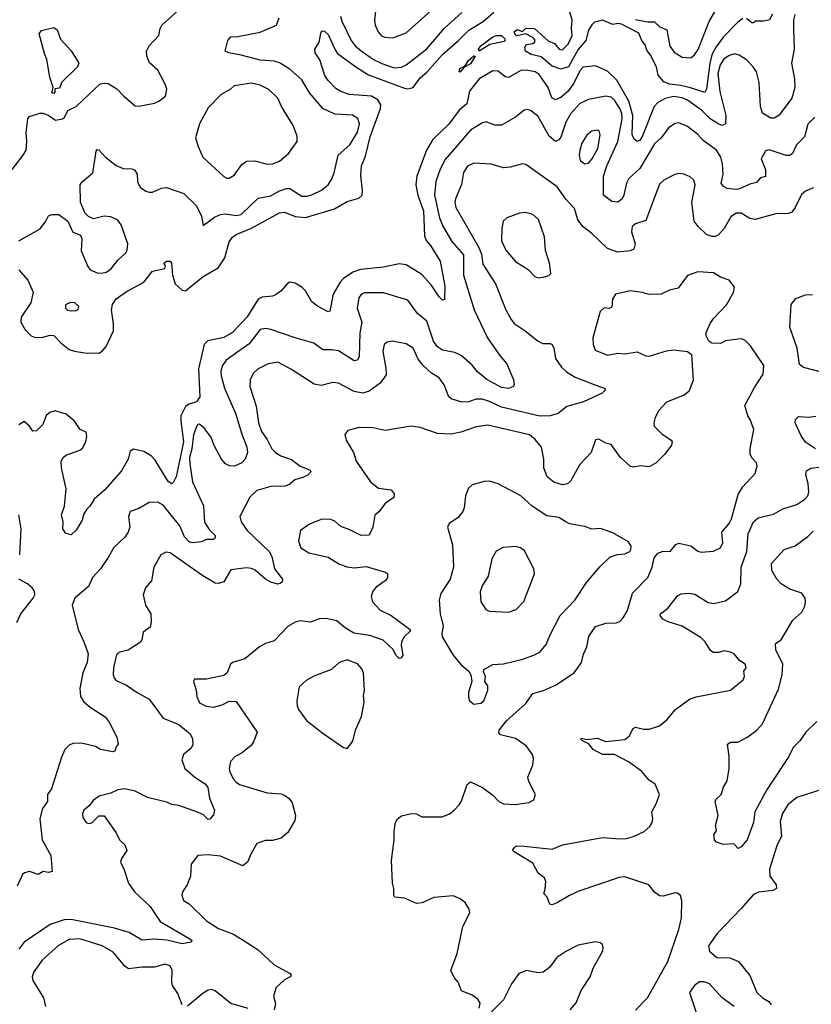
# Model space of a CAD drawing. Extents: x 2133489 to 2292442, y 756223 to 916462.
# Tile 426 of 463: x 2260829 to 2265389, y 857868 to 863536. Entities that reach past the tile are written whole.
import ezdxf

# ---------------------------------------------------------------- set-up
doc = ezdxf.new("R2010")
doc.units = 0

msp = doc.modelspace()

# ---------------------------------------------------------------- linework, layer by layer
at = {"layer": '0CON20XD'}
for points in [[(2260785, 862674), (2260850, 862755), (2260866.7, 862785), (2260871.2, 862835), (2260865.7, 862885), (2260876.7, 862965), (2260885, 862977.5), (2260945, 862996.7), (2260965, 862996.7), (2260997.5, 862985), (2261035, 862956.7), (2261075.7, 862964.3), (2261087.6, 862972.4), (2261107.1, 863012.9), (2261155, 863035.7), (2261195.3, 863074.7), (2261293, 863167), (2261315, 863170.8), (2261337.9, 863167.9), (2261388, 863138), (2261428.8, 863095), (2261495, 863040), (2261515, 863038), (2261605, 863056), (2261635, 863068.8), (2261668, 863095), (2261675.8, 863135), (2261667.5, 863165), (2261625.6, 863245.6), (2261577.3, 863287.3), (2261562, 863325), (2261560, 863355), (2261575.7, 863384.3), (2261630, 863445), (2261637.5, 863485), (2261647.5, 863505), (2261814.2, 863655)], [(2261385, 861928.2), (2261441.8, 861968.2), (2261544.7, 862025.3), (2261595, 862087.1), (2261665, 862103.8), (2261668, 862118), (2261660, 862135), (2261674.1, 862145.9), (2261695, 862145.8), (2261704.3, 862134.3), (2261708.4, 862065), (2261724.6, 862015), (2261765, 861977.8), (2261785, 861974.4), (2261885, 862056.4), (2261972.7, 862107.3), (2262010.4, 862165), (2262035, 862257.5), (2262055, 862284.4), (2262075, 862299.6), (2262164.8, 862335.2), (2262325, 862424.7), (2262355, 862426.9), (2262415, 862402.3), (2262475, 862396.2), (2262642.9, 862447.1), (2262715, 862488.7), (2262782, 862508), (2262801.9, 862525), (2262803.8, 862555), (2262793.7, 862636.3), (2262798, 862695), (2262819.9, 862750.1), (2262847.9, 862862.1), (2262906.5, 863025), (2262908.8, 863045), (2262891.5, 863075), (2262855, 863095.3), (2262726.2, 863105), (2262675, 863123.8), (2262650, 863140), (2262605, 863185.4), (2262585.8, 863215), (2262557.9, 863305), (2262531.5, 863345), (2262528.7, 863365), (2262554.1, 863405.9), (2262566.2, 863465), (2262575, 863472), (2262585, 863469.2), (2262605, 863450.8), (2262647.4, 863357.4), (2262660.4, 863340.4), (2262770.3, 863260.3), (2262837.3, 863217.3), (2263045, 863142), (2263065, 863138), (2263095.7, 863145), (2263135, 863201.8), (2263175, 863234.4), (2263264.9, 863335.1), (2263357.3, 863415), (2263415.2, 863474.8), (2263499.1, 863525), (2263560.1, 863579.9)], [(2262877.7, 863585), (2262872.8, 863532.8), (2262875.9, 863504.1), (2262894.3, 863465), (2262913.6, 863443.6), (2262930, 863435), (2262978.7, 863431.3), (2263055, 863460), (2263215, 863601.5)], [(2264995, 863542.5), (2264965, 863521.2), (2264882.4, 863437.6), (2264840.5, 863379.5), (2264816.4, 863333.6), (2264804.5, 863285.5), (2264785.7, 863135), (2264775, 863115.6), (2264692.6, 863142.6), (2264635, 863157.4), (2264574.2, 863164.2), (2264538.2, 863178.2), (2264507.1, 863217.1), (2264496.7, 863265), (2264461.7, 863331.7), (2264440.3, 863360.3), (2264431.7, 863391.7), (2264409.7, 863419.7), (2264395, 863458), (2264295, 863510.8), (2264275.9, 863514.1), (2264245, 863508), (2264185, 863533.8), (2264138.8, 863521.2), (2264125, 863506.7), (2264104.4, 863475.6), (2264089.4, 863415), (2264045, 863364.2), (2263989.4, 863265), (2263945, 863251.2), (2263895, 863268.2), (2263832.5, 863322.5), (2263775, 863334.7), (2263742.9, 863355), (2263738.6, 863375), (2263746.9, 863393.1), (2263785, 863398), (2263793.8, 863405), (2263797.3, 863417.3), (2263785, 863433.8), (2263745, 863453.3), (2263695, 863442), (2263685, 863446.7), (2263676.2, 863465), (2263695, 863480), (2263725, 863467.5), (2263745, 863486.2), (2263795, 863485.8), (2263873, 863413), (2263908.6, 863398.6), (2263936, 863366), (2263955, 863361.2), (2263987.8, 863395), (2264011.9, 863445), (2264007.1, 863485), (2264010.8, 863535), (2263996.7, 863585)], [(2264376.2, 863536.2), (2264445, 863523.5), (2264485, 863524.2), (2264516.2, 863495), (2264556.3, 863476.3), (2264573, 863383), (2264597.9, 863347.9), (2264645, 863320), (2264695, 863316), (2264715, 863332.5), (2264736.5, 863363.5), (2264800, 863525), (2264840.6, 863595)], [(2265292.9, 863565), (2265286.2, 863535), (2265286.7, 863483.3), (2265290, 863365), (2265273.8, 863286.2), (2265291.8, 863195), (2265294.5, 863145), (2265276.9, 863083.1), (2265203.4, 862986.6), (2265175, 862969.2), (2265155, 862968.6), (2265108.1, 862998.1), (2265095.3, 863035.3), (2265088.3, 863175), (2265072.3, 863235), (2265052.7, 863265), (2265015, 863304.4), (2264972.2, 863332.2), (2264948.9, 863338.9), (2264915, 863330), (2264885, 863308.8), (2264864.2, 863275.8), (2264850.6, 863225), (2264861.7, 863121.7), (2264896.8, 862985), (2264893.5, 862936.5), (2264875, 862925.6), (2264855, 862933.3), (2264805.5, 862965), (2264755.1, 863015.1), (2264675, 863073.3), (2264645, 863086.5), (2264595, 863093.7), (2264547.7, 863082.3), (2264505, 863058.1), (2264483.6, 863035), (2264412, 862858), (2264399.5, 862840.5), (2264385, 862834.5), (2264368.2, 862848.2), (2264357.5, 862875), (2264359.7, 862985), (2264336.9, 863066.9), (2264268, 863188), (2264215, 863239.4), (2264145, 863270), (2264075, 863261.5), (2264055, 863241.4), (2264020.4, 863169.6), (2263988.5, 863125), (2263945, 863087.5), (2263915, 863074.4), (2263893.5, 863085), (2263872.4, 863145), (2263820.6, 863220.6), (2263797.5, 863235), (2263745.7, 863245.7), (2263715, 863243.1), (2263645, 863202.2), (2263625, 863206.9), (2263585, 863238.5), (2263555, 863241.5), (2263474.7, 863195), (2263419.1, 863125), (2263405, 863051.5), (2263359.6, 863015), (2263301.1, 862935), (2263207.7, 862845), (2263171.8, 862785), (2263117.1, 862635), (2263111.6, 862585), (2263122.9, 862525), (2263154.8, 862435), (2263160.5, 862290.5), (2263170.5, 862265), (2263195.9, 862235.9), (2263250, 862145), (2263278, 862002), (2263275.8, 861925), (2263265, 861922), (2263245, 861940.8), (2263199.3, 862009.3), (2263145, 862068.8), (2263055, 862124.5), (2263015, 862130.5), (2262925, 862111.5), (2262792.9, 862097.1), (2262748.3, 862081.7), (2262695, 862045.4), (2262675.7, 862024.3), (2262634.7, 861955.3), (2262615, 861857.5), (2262605, 861853.8), (2262545, 861886.7), (2262512.1, 861912.1), (2262475, 861974.3), (2262454.4, 861995), (2262415, 862018.8), (2262385, 862023.8), (2262370, 862015), (2262336, 861974), (2262306.9, 861953.1), (2262285, 861944.4), (2262225, 861939.1), (2262202.6, 861927.4), (2262138.9, 861825), (2262055, 861735.3), (2262005, 861706.4), (2261913.5, 861686.5), (2261891.3, 861665), (2261859.8, 861525), (2261866.2, 861365), (2261846.9, 861335), (2261805, 861322.2), (2261785, 861308.5), (2261757.8, 861255), (2261756.6, 861225), (2261772.4, 861105), (2261729.5, 860905), (2261715, 860872.5), (2261705, 860864.2), (2261685, 860876.9), (2261610.3, 861000.3), (2261585.8, 861025.8), (2261545, 861050.2), (2261485, 861062.5), (2261465, 861051.9), (2261454.8, 861005), (2261415, 860937.7), (2261319.9, 860830.1), (2261258, 860775), (2261233.3, 860735), (2261215, 860717.5), (2261198.3, 860691.7), (2261188.8, 860655), (2261155, 860596.7), (2261125, 860570), (2261095, 860578), (2261077.5, 860605), (2261080, 860645), (2261070.8, 860685), (2261087.1, 860735), (2261097.5, 860835), (2261070, 860955), (2261067.8, 860995), (2261078.6, 861015), (2261095, 861028.6), (2261175, 861056.7), (2261191.7, 861068.3), (2261210, 861105), (2261215.9, 861135.9), (2261211.2, 861161.2), (2261177.5, 861177.5), (2261145, 861223.8), (2261096.7, 861265), (2261033.6, 861283.6), (2261002.5, 861275), (2260982.3, 861257.7), (2260962.5, 861205), (2260925, 861168.8), (2260905, 861167.5), (2260885.9, 861195.9), (2260855, 861222.5), (2260825, 861203.3)], [(2260825, 862263.5), (2260947.7, 862332.3), (2260980, 862375), (2260995, 862406.2), (2261015, 862413.8), (2261055, 862413.8), (2261105.8, 862375.8), (2261135, 862312.5), (2261180, 862295), (2261187.5, 862275), (2261184, 862205), (2261221.1, 862115), (2261235, 862095.7), (2261275, 862079.1), (2261302.6, 862077.4), (2261327, 862083), (2261355, 862100), (2261395, 862151.4), (2261442, 862195), (2261449.1, 862210.9), (2261451.2, 862245), (2261412.9, 862355), (2261395, 862381.5), (2261355, 862401.2), (2261316.3, 862403.7), (2261255, 862390), (2261225, 862403.3), (2261204.3, 862424.3), (2261178.6, 862485), (2261178.1, 862585), (2261188.3, 862601.7), (2261250.6, 862655), (2261262.6, 862727.4), (2261270.5, 862779.5), (2261275, 862787.5), (2261285, 862786.7), (2261323.8, 862745), (2261385, 862695.7), (2261425, 862678.8), (2261475, 862678), (2261490.5, 862670.5), (2261505.6, 862645.6), (2261507.5, 862605), (2261514.6, 862584.6), (2261525, 862570), (2261555, 862549.4), (2261575, 862541.9), (2261595, 862543.1), (2261645, 862565.6), (2261675, 862569.2), (2261775, 862534.3), (2261847.1, 862465), (2261876.2, 862405), (2261885, 862350), (2261951.9, 862398.1), (2261985, 862414.5), (2262015, 862417.7), (2262075, 862407.5), (2262104.2, 862415), (2262202.2, 862507.8), (2262275, 862521.5), (2262325, 862550.4), (2262365, 862564.6), (2262385, 862563.6), (2262455, 862520.4), (2262485, 862519.6), (2262515, 862529.2), (2262568.1, 862555), (2262605, 862584.5), (2262625.4, 862615), (2262640.4, 862655), (2262664.1, 862755.9), (2262731.1, 862815), (2262775, 862887.5), (2262785.4, 862935.4), (2262777.4, 862967.4), (2262745, 862985.4), (2262645, 862992.5), (2262575, 863024.4), (2262497.8, 863115), (2262455, 863190), (2262385, 863250.8), (2262325, 863286.7), (2262295, 863296.7), (2262215, 863301.8), (2262105, 863331.5), (2262033.9, 863343.9), (2262012.5, 863355), (2262028.8, 863415), (2262045, 863436.7), (2262085, 863438), (2262215, 863463.5), (2262307.5, 863505), (2262324.5, 863545.5)], [(2262677.1, 863555), (2262685, 863527.5), (2262738.7, 863415), (2262761.1, 863385), (2262795, 863356.7), (2262866.9, 863306.9), (2262915, 863283.4), (2262985, 863258.7), (2263027.4, 863262.6), (2263054.3, 863275), (2263175, 863368.2), (2263275, 863486.2), (2263375, 863576.4)], [(2265165, 863567.5), (2265147.5, 863535), (2265115, 863527.5), (2265065, 863527.5), (2265055, 863517.5), (2265045, 863517.5), (2265015, 863542.5)], [(2261025, 863110), (2261014.2, 863115), (2261022.5, 863145), (2261002.7, 863205), (2260986.4, 863306.4), (2260971.2, 863341.2), (2260941.4, 863455), (2260955, 863474.2), (2261025, 863491.2), (2261045, 863476.7), (2261063.9, 863423.9), (2261125, 863356.2), (2261170, 863285), (2261162.5, 863265), (2261070, 863175), (2261058.3, 863141.7), (2261031.7, 863138.3), (2261031.7, 863118.3), (2261025, 863110)], [(2263475, 863354), (2263472, 863365), (2263484.2, 863385), (2263555, 863437.5), (2263575, 863444.4), (2263604.4, 863444.4), (2263624.2, 863425), (2263626, 863415), (2263619.1, 863410.9), (2263537.1, 863392.9), (2263475, 863354)], [(2263365, 863233.8), (2263360, 863235), (2263364, 863255), (2263392.5, 863267.5), (2263415, 863300), (2263445, 863328), (2263452.5, 863325), (2263425, 863281.2), (2263388.3, 863261.7), (2263365, 863233.8)], [(2262023, 862623), (2262035, 862624), (2262065, 862640.8), (2262108.2, 862701.8), (2262135, 862720.5), (2262183.6, 862723.6), (2262255, 862704.5), (2262285, 862706.5), (2262325, 862720.5), (2262376.9, 862765), (2262428, 862835), (2262427.5, 862865), (2262405, 862926.2), (2262337.5, 863035), (2262315, 863084.2), (2262264.6, 863134.6), (2262215, 863158.1), (2262165, 863170), (2262065, 863154.2), (2262043.8, 863135), (2261989.2, 863105), (2261915, 863028), (2261864.3, 862935.7), (2261842.5, 862855), (2261857.1, 862805), (2261884.2, 862745), (2262005, 862632), (2262023, 862623)], [(2265243.7, 862753.7), (2265145, 862785.8), (2265125, 862781.2), (2265098.8, 862735), (2265125, 862672.5), (2265125, 862633.3), (2265096.7, 862625), (2265072.4, 862597.6), (2265035, 862588.4), (2264975, 862562.1), (2264955, 862558.4), (2264904.3, 862564.3), (2264882.5, 862575), (2264869.6, 862595), (2264880.3, 862645), (2264877.8, 862705), (2264866.8, 862745), (2264841.8, 862785), (2264765, 862840.9), (2264734.4, 862875), (2264675, 862920.8), (2264625, 862942), (2264605, 862938.6), (2264567.5, 862915), (2264524.2, 862855.8), (2264485, 862821.5), (2264401.7, 862678.3), (2264338.1, 862621.9), (2264323.8, 862595), (2264309.2, 862525), (2264298.8, 862505), (2264274.1, 862485.9), (2264239.4, 862489.4), (2264192, 862525), (2264191.4, 862635), (2264211, 862695), (2264274.3, 862835), (2264299.8, 862965), (2264296.6, 862995), (2264284.9, 863024.9), (2264255, 863071.5), (2264235, 863089.3), (2264205, 863094.6), (2264105, 863076.4), (2264055, 863052.9), (2264004, 862995), (2263975.2, 862944.8), (2263945, 862860), (2263935, 862844), (2263915, 862834), (2263878.6, 862865), (2263815, 862978.6), (2263775, 863011.4), (2263755, 863018.6), (2263734.5, 863015.5), (2263685, 862974.4), (2263605, 862928.9), (2263565, 862928.5), (2263515, 862947.1), (2263495, 862941.4), (2263425, 862899.4), (2263279.2, 862730.9), (2263250.8, 862675), (2263226.3, 862603.6), (2263218.4, 862525), (2263247.4, 862395), (2263266.4, 862346.4), (2263317.9, 862257.9), (2263385, 862182.5), (2263385.7, 862065.7), (2263447.1, 861865), (2263523.9, 861705), (2263592.2, 861605), (2263634.3, 861555), (2263664.2, 861485), (2263674, 861465), (2263676.7, 861435), (2263672.5, 861425), (2263645, 861412.9), (2263605, 861418.5), (2263520.6, 861465), (2263465, 861508.5), (2263435, 861546.9), (2263371.8, 861601.8), (2263335, 861620.4), (2263265, 861633.5), (2263235, 861653.1), (2263212.1, 861685), (2263175, 861800), (2263121.1, 861845), (2263065, 861921.4), (2262925, 861962.5), (2262815, 861963.1), (2262795, 861954.2), (2262781.9, 861935), (2262773.5, 861875), (2262799.1, 861795), (2262789.1, 861730.9), (2262783.5, 861596.5), (2262775, 861576), (2262755, 861571.5), (2262665, 861629.6), (2262625, 861635.5), (2262575.6, 861635.6), (2262523.2, 861673.2), (2262415, 861703.5), (2262275, 861752.5), (2262245, 861758.9), (2262215, 861751.4), (2262151, 861669), (2262018.2, 861575), (2261997.3, 861545), (2261988.3, 861511.7), (2261988.8, 861485), (2262008.2, 861415), (2262074.7, 861265), (2262105.9, 861155), (2262136.9, 861075), (2262140.6, 861045), (2262127.5, 861005), (2262108.8, 860985), (2262065.4, 860964.6), (2262037.2, 860967.2), (2262015, 860978.6), (2261992.2, 861005), (2261950.6, 861080.6), (2261929.3, 861135), (2261893, 861183), (2261865, 861206.4), (2261855, 861204.4), (2261845, 861188.6), (2261830.8, 861145), (2261820.8, 861065), (2261807.9, 861015), (2261808.3, 860978.3), (2261824.2, 860875), (2261887, 860737), (2261893.6, 860643.6), (2261920.9, 860600.9), (2261955, 860566.2), (2261955, 860552.5), (2261945, 860544.2), (2261905, 860544.2), (2261875, 860530), (2261825, 860524.4), (2261805, 860529.5), (2261778.1, 860558.1), (2261751.1, 860621.1), (2261655, 860741.8), (2261625, 860757.8), (2261575, 860756.5), (2261515, 860721.8), (2261465, 860704.4), (2261456.4, 860675), (2261464.4, 860615), (2261453.6, 860585), (2261434, 860556), (2261372.1, 860497.9), (2261339.4, 860440.6), (2261295.3, 860374.7), (2261249.4, 860325), (2261225, 860272.5), (2261146.2, 860205), (2261130.9, 860165), (2261165.4, 860025), (2261200.9, 859950.9), (2261222.7, 859885), (2261218.2, 859835), (2261193.5, 859775), (2261174.6, 859685), (2261178.9, 859638.9), (2261199.3, 859609.3), (2261235, 859578.1), (2261322.4, 859522.4), (2261345, 859491.2), (2261389.2, 859405), (2261396.7, 859365), (2261385, 859350), (2261377.5, 859325), (2261365, 859321.2), (2261294.4, 859334.4), (2261265, 859352.5), (2261185, 859371.1), (2261135, 859368.6), (2261115, 859359.2), (2261088.6, 859335), (2261069.2, 859290.8), (2261012.7, 859107.3), (2260990, 859075), (2260988.6, 859035), (2260960, 858995), (2260945.7, 858935), (2260958.5, 858815), (2261008.6, 858725), (2261017, 858633), (2260995, 858626.7), (2260965, 858632.5), (2260935, 858614), (2260885, 858631.2), (2260856, 858624), (2260845.8, 858614.2), (2260815, 858547.5)], [(2265408.1, 862975), (2265368.1, 862935), (2265348.3, 862861.7), (2265303.9, 862816.1), (2265280, 862765), (2265265, 862753.1), (2265243.7, 862753.7)], [(2264085, 862706.7), (2264105, 862710.5), (2264125, 862732.9), (2264158.7, 862795), (2264173, 862873), (2264166.2, 862895), (2264155, 862900), (2264125, 862894.3), (2264095, 862870.6), (2264067.7, 862825), (2264054.6, 862785), (2264050.9, 862755), (2264058.1, 862725), (2264085, 862706.7)], [(2265402, 862568), (2265355, 862547.8), (2265331.2, 862528.8), (2265295.3, 862454.7), (2265273.9, 862426.1), (2265255, 862420), (2265185, 862417.3), (2265064.4, 862385.6), (2265035, 862391.1), (2264985, 862422.5), (2264955, 862422.2), (2264925, 862400.6), (2264886.3, 862333.7), (2264853, 862297), (2264835, 862287.1), (2264815, 862287.1), (2264785, 862299.5), (2264736.2, 862345), (2264714.5, 862375), (2264701.2, 862485), (2264719.5, 862585), (2264712.1, 862612.1), (2264690.9, 862630.9), (2264655, 862645.8), (2264625, 862650), (2264603.3, 862645), (2264538.6, 862611.4), (2264515, 862588.8), (2264435, 862380), (2264375, 862361.4), (2264355.8, 862345), (2264353.1, 862315), (2264374.3, 862245), (2264366, 862215), (2264345, 862204.3), (2264275, 862196.5), (2264215, 862218.5), (2264124.3, 862305), (2264074, 862344), (2264043.6, 862383.6), (2264025, 862448.8), (2263975, 862502.5), (2263924.1, 862574.1), (2263745, 862702), (2263725, 862705.8), (2263655, 862686.5), (2263615, 862683.5), (2263545, 862704.3), (2263445, 862710), (2263408.5, 862691.5), (2263385, 862656.2), (2263374, 862586), (2263339.6, 862505), (2263336.2, 862485), (2263342, 862455), (2263474.1, 862225), (2263488.2, 862185), (2263497.4, 862127.4), (2263568.8, 862015), (2263630, 861865), (2263659.1, 861809.1), (2263676.9, 861786.9), (2263741.2, 861745), (2263815, 861684.2), (2263842.4, 861672.4), (2263885, 861671.4), (2263895, 861666), (2263906.4, 861645), (2263914.8, 861584.8), (2263950.4, 861535), (2263979.4, 861509.4), (2264027.8, 861477.8), (2264163.6, 861426.4), (2264196.7, 861415), (2264203.8, 861405), (2264183.8, 861385), (2264076, 861335), (2263981, 861309), (2263930.9, 861269.1), (2263884.1, 861255.9), (2263825, 861253), (2263605, 861304.2), (2263535, 861338), (2263495, 861350.4), (2263458, 861352), (2263415, 861336.5), (2263375, 861334.5), (2263315, 861352.5), (2263301.4, 861365), (2263273.4, 861433.4), (2263245, 861473.8), (2263200.9, 861500.9), (2263153.1, 861545), (2263125, 861580.8), (2263095, 861644.3), (2263055, 861670), (2262975, 861685.6), (2262945, 861679.2), (2262929.2, 861665), (2262920.6, 861625), (2262938.8, 861528.8), (2262939.1, 861490.9), (2262905, 861444.2), (2262842.6, 861397.4), (2262805, 861386.1), (2262755, 861395.4), (2262665, 861442.5), (2262632.7, 861447.3), (2262565, 861430), (2262525, 861436.7), (2262395, 861522.7), (2262315, 861563.6), (2262261.2, 861555), (2262202.5, 861525), (2262175, 861501.4), (2262157.1, 861465), (2262154, 861424), (2262191.1, 861311.1), (2262204.6, 861215), (2262220.9, 861165), (2262255, 861119.2), (2262281.9, 861065), (2262305, 861042.9), (2262333.8, 861025), (2262393.8, 861003.8), (2262445, 860965.7), (2262497.5, 860945), (2262507.5, 860935), (2262490, 860915), (2262459.7, 860900.3), (2262413.2, 860886.8), (2262385, 860862.5), (2262358.8, 860851.2), (2262275, 860848.8), (2262195.4, 860824.6), (2262153.8, 860786.2), (2262097.1, 860675), (2262105.5, 860645), (2262139.6, 860595), (2262266.5, 860475), (2262281.5, 860445), (2262297.5, 860375), (2262342, 860315), (2262341.2, 860298.8), (2262330, 860290), (2262313.9, 860286.1), (2262275, 860297.1), (2262245, 860314.4), (2262186.1, 860366.1), (2262165, 860376.2), (2262135, 860380.4), (2262045, 860368.1), (2262005, 860298.8), (2261975, 860289.2), (2261955, 860291.4), (2261884, 860334), (2261695, 860466.5), (2261670.3, 860469.7), (2261642, 860455), (2261600.8, 860385), (2261587.5, 860305), (2261553.8, 860265), (2261540, 860225), (2261554.2, 860165), (2261584, 860115), (2261587.3, 860067.3), (2261580.9, 860039.1), (2261541, 860009), (2261533.3, 859965), (2261525, 859953.1), (2261453.6, 859906.4), (2261405, 859895.5), (2261393.2, 859886.8), (2261385.5, 859874.5), (2261370, 859805), (2261368.1, 859765), (2261372.9, 859745), (2261385, 859731.9), (2261444.7, 859704.7), (2261505, 859662.5), (2261574.6, 859624.6), (2261655.8, 859515), (2261745, 859477.8), (2261810.8, 859425), (2261824.4, 859395), (2261827.2, 859362.8), (2261817.1, 859342.9), (2261772.9, 859305), (2261762.9, 859275), (2261781.1, 859225), (2261838.5, 859175), (2261897.2, 859137.2), (2261912.2, 859115), (2261922.2, 859055), (2261951.2, 858985), (2261945, 858958), (2261925, 858934.3), (2261915, 858931.9), (2261887.4, 858957.4), (2261853.7, 858973.7), (2261745, 859011.6), (2261705, 859017.5), (2261675, 859031.8), (2261565, 859058.2), (2261495, 859094.4), (2261435, 859107.1), (2261395, 859102), (2261355, 859084), (2261287.5, 859065), (2261255, 859043.3), (2261229.5, 859010.5), (2261198, 858985), (2261191.4, 858965), (2261193.3, 858943.3), (2261211.2, 858915), (2261225, 858908), (2261245, 858912), (2261285, 858953.3), (2261315, 858953.3), (2261385.3, 858855.3), (2261404, 858815), (2261434, 858785), (2261446.2, 858753.8), (2261415, 858707.5), (2261410, 858685), (2261431.7, 858641.7), (2261455.6, 858565), (2261490, 858515), (2261581.5, 858431.5), (2261638.9, 858345), (2261808.8, 858245), (2261820, 858235), (2261817.5, 858225), (2261765, 858215.8), (2261676.2, 858236.2), (2261605, 858243.2), (2261535, 858237.1), (2261460.1, 858280.1), (2261375.6, 858305.6), (2261125, 858356.2), (2261085, 858354.7), (2261005, 858326.8), (2260855.6, 858225), (2260824.6, 858185)], [(2263815, 862050), (2263845, 862053.3), (2263877, 862063), (2263887.5, 862075), (2263880, 862135), (2263857, 862207), (2263851.4, 862285), (2263816.9, 862385), (2263784.2, 862415), (2263745, 862426.2), (2263707.6, 862422.4), (2263635, 862394.4), (2263614.4, 862375), (2263606.4, 862335), (2263605, 862262.5), (2263628.5, 862208.5), (2263685, 862144.2), (2263757.3, 862097.3), (2263797, 862057), (2263815, 862050)], [(2260825, 862096), (2260877, 862037), (2260906.3, 861966.3), (2260893.1, 861905), (2260836.7, 861823.3), (2260835.7, 861795), (2260860.3, 861750.3), (2260895, 861716), (2260915, 861708.9), (2260955, 861706.2), (2261005, 861719.6), (2261025, 861718.2), (2261065.9, 861675), (2261115, 861637.7), (2261145, 861627), (2261205, 861618.8), (2261285, 861616.7), (2261305, 861628.1), (2261326.7, 861655), (2261368.8, 861745), (2261369.2, 861785), (2261357.3, 861865), (2261363.4, 861896.6), (2261385, 861928.2)], [(2263476.2, 857845), (2263482, 857875), (2263467, 857897), (2263435, 857920.8), (2263373.3, 857945), (2263353.8, 857995), (2263331.2, 858021.2), (2263311.7, 858061.7), (2263349.1, 858160.9), (2263381.4, 858315), (2263421.2, 858395), (2263418.8, 858415), (2263394.1, 858454.1), (2263365.7, 858475.7), (2263325, 858491.2), (2263215, 858482.9), (2263147.6, 858452.4), (2263115, 858447.1), (2263045, 858478.1), (2262990, 858485), (2262984, 858495), (2262983.8, 858535), (2262976.2, 858565), (2262970, 858695), (2262985.6, 858814.4), (2262985.8, 858865), (2262994.3, 858915), (2263005.5, 858934.5), (2263028.2, 858951.8), (2263085, 858966.9), (2263114.3, 858964.3), (2263145, 858946.2), (2263262.7, 858947.3), (2263305, 858964), (2263331.2, 858985), (2263361.2, 859015), (2263372.9, 859037.1), (2263407.3, 859132.7), (2263425, 859147.5), (2263495.5, 859115.5), (2263555, 859072), (2263588.8, 859035), (2263615, 859022.5), (2263685, 859017.5), (2263761.2, 859028.8), (2263790, 859045), (2263800, 859075), (2263760.6, 859150.6), (2263756, 859175), (2263784.4, 859245), (2263788.1, 859285), (2263783.1, 859305), (2263746, 859356), (2263685, 859397.1), (2263598.6, 859418.6), (2263589.5, 859429.5), (2263590.6, 859445), (2263635, 859501.1), (2263742.6, 859597.4), (2263785, 859656.7), (2263846, 859674), (2263915, 859704.5), (2264022, 859775), (2264064.3, 859835), (2264076.4, 859883.6), (2264095.7, 859925), (2264107.1, 859985), (2264145, 860042.5), (2264205, 860062.2), (2264265, 860062.9), (2264285, 860072), (2264305, 860092), (2264329.4, 860135), (2264359.4, 860235), (2264447.5, 860325), (2264471.5, 860385), (2264483.6, 860435), (2264505, 860464.3), (2264535, 860475.8), (2264575, 860473.8), (2264608.8, 860515), (2264625, 860522.5), (2264695, 860507.8), (2264735, 860475.8), (2264755, 860470.6), (2264825, 860475.8), (2264865.6, 860495), (2264878.1, 860525), (2264872.9, 860585), (2264914.5, 860635), (2264928, 860662), (2264966.9, 860803.1), (2264992.5, 860845), (2265065, 860923.3), (2265077.5, 860967.5), (2265073.3, 860985), (2265045, 861012.5), (2265036.7, 861035), (2265036, 861065), (2265057.3, 861177.3), (2265036.7, 861235), (2265022.5, 861255), (2265006, 861315), (2265061.4, 861418.6), (2265111.4, 861495), (2265114.2, 861545), (2265038.8, 861658.8), (2265005, 861690), (2264985, 861698), (2264965, 861697.5), (2264895, 861686), (2264865, 861672), (2264815, 861673.3), (2264797.5, 861685), (2264782.5, 861715), (2264783.3, 861735), (2264805, 861786.7), (2264825, 861816), (2264900, 861895), (2264941.2, 861965), (2264946.2, 861996.2), (2264915.8, 862035.8), (2264865, 862054.2), (2264825, 862078.6), (2264735, 862084.3), (2264675, 862063.8), (2264620.7, 861989.3), (2264572.3, 861977.7), (2264524, 861956), (2264454.3, 861954.3), (2264415, 861965.7), (2264345, 861974), (2264260, 861955), (2264243.9, 861926.1), (2264239.5, 861880.5), (2264225, 861874), (2264195, 861876.2), (2264172, 861855), (2264130.8, 861705), (2264132, 861665), (2264142.7, 861632.7), (2264215, 861604.4), (2264275, 861615.6), (2264315, 861612.5), (2264385, 861622.7), (2264435, 861600), (2264455, 861598.9), (2264555, 861628.6), (2264595, 861634.3), (2264675, 861626.2), (2264698.3, 861608.3), (2264708.3, 861458.3), (2264682.5, 861395), (2264655.9, 861374.1), (2264555, 861334.2), (2264510.8, 861285), (2264490, 861245), (2264481.4, 861215), (2264484, 861195), (2264528.3, 861151.7), (2264581.2, 861115), (2264586.2, 861105), (2264583.9, 861086.1), (2264545.8, 861035), (2264495, 860984), (2264455, 860962), (2264405, 860967.1), (2264365, 860960), (2264345, 860966), (2264288.8, 861015), (2264235, 861090), (2264205, 861097.5), (2264165, 861120), (2264145, 861117.5), (2264121.2, 861045), (2264055.3, 860974.7), (2264001.4, 860878.6), (2263985, 860864.4), (2263955, 860857.7), (2263905, 860872.5), (2263867.3, 860905), (2263847.5, 860955), (2263848.5, 861005), (2263834.5, 861074.5), (2263798.9, 861118.9), (2263766, 861145), (2263525, 861200.7), (2263457.9, 861192.1), (2263369.2, 861160.8), (2263315, 861150.5), (2263235, 861153.3), (2263135, 861187.1), (2263084.2, 861195.8), (2262935, 861170.8), (2262865, 861185.7), (2262785, 861188), (2262719.3, 861170.7), (2262701.7, 861148.3), (2262710, 861115), (2262752, 861045), (2262767.5, 860995), (2262848.8, 860875), (2262895, 860838), (2262968.3, 860828.3), (2262985.7, 860805.7), (2262984, 860785), (2262935, 860751.4), (2262897.8, 860702.2), (2262875, 860683.3), (2262863.8, 860615), (2262842.5, 860567.5), (2262795, 860565.7), (2262729.8, 860599.8), (2262678.1, 860618.1), (2262645, 860648.1), (2262615, 860660.6), (2262565, 860658.6), (2262497.6, 860632.4), (2262445.7, 860594.3), (2262434.4, 860535.6), (2262447.5, 860495), (2262495, 860466.4), (2262605, 860441.1), (2262672, 860402), (2262715, 860386.9), (2262755, 860380.6), (2262825, 860388.5), (2262935.8, 860355.8), (2262946.7, 860345), (2262947.7, 860322.3), (2262933.3, 860305), (2262881.7, 860268.3), (2262863.6, 860246.4), (2262853.8, 860215), (2262860.4, 860185), (2262905, 860135.6), (2262968.8, 860105), (2263077.5, 860025), (2263078.8, 860015), (2263045.5, 859984.5), (2263028, 859955), (2263026, 859935), (2263036.7, 859875), (2263025, 859860), (2263015, 859857.5), (2262995, 859877.5), (2262980.3, 859910.3), (2262923.5, 859963.5), (2262845, 859990), (2262753.7, 860003.7), (2262698.7, 860038.7)], [(2265455, 861505.5), (2265343.8, 861533.8), (2265321.4, 861551.4), (2265307.2, 861645), (2265264.2, 861765), (2265273.1, 861896.9), (2265299.5, 861930.5), (2265355, 861952.5), (2265395, 861954)], [(2261125, 861858.8), (2261155, 861862.5), (2261165, 861870), (2261170, 861885), (2261147.5, 861905), (2261122.3, 861907.7), (2261093.3, 861895), (2261093.3, 861875), (2261105, 861863.8), (2261125, 861858.8)], [(2265412.2, 861065), (2265355, 861102.7), (2265329.7, 861139.7), (2265296, 861215), (2265298, 861235), (2265315, 861252), (2265375, 861247.1), (2265415, 861253.8)], [(2263855, 858530), (2263860, 858575), (2263852.5, 858595), (2263815, 858622.5), (2263785, 858680), (2263676.7, 858745), (2263667.5, 858755), (2263682.5, 858775), (2263695, 858780), (2263735, 858778.1), (2263895, 858760.8), (2263954.5, 858785.5), (2264185, 858827.1), (2264285, 858820), (2264325, 858822.9), (2264365, 858833.4), (2264426.7, 858863.3), (2264459.4, 858890.6), (2264471.5, 858915), (2264475.5, 858935), (2264470.5, 858975), (2264497.5, 859025), (2264513.8, 859075), (2264488.8, 859135), (2264455, 859158), (2264410.2, 859210.2), (2264335, 859264.4), (2264255, 859305.6), (2264185, 859306.5), (2264132.5, 859335), (2264106.4, 859366.4), (2264070, 859385), (2264060, 859395), (2264065, 859400), (2264095, 859392.5), (2264155, 859399.2), (2264205, 859380), (2264315, 859392), (2264339.5, 859410.5), (2264363.3, 859455), (2264375, 859463.3), (2264422.3, 859452.3), (2264455, 859452), (2264515, 859470.8), (2264556, 859505), (2264605.6, 859564.4), (2264686.2, 859625), (2264725, 859637.8), (2264923.9, 859676.1), (2264996.7, 859735), (2265003.3, 859755), (2265000, 859785), (2265012.5, 859805), (2265007.5, 859825), (2264975, 859846.7), (2264944.3, 859884.3), (2264922.5, 859895), (2264885, 859902.5), (2264855, 859892.9), (2264823.1, 859893.1), (2264808, 859905), (2264778.1, 859955), (2264755, 859977.5), (2264644.1, 860044.1), (2264565, 860068.8), (2264532.5, 860085), (2264518, 860105), (2264520.8, 860115), (2264562.1, 860147.9), (2264620, 860220), (2264638.6, 860231.4), (2264685, 860234.4), (2264718, 860228), (2264795, 860180.8), (2264825, 860175.8), (2264895, 860190.6), (2264965.5, 860244.5), (2264981.9, 860288.1), (2264983.8, 860385), (2265017.5, 860475), (2265024.6, 860575), (2265055.6, 860645), (2265082.1, 860667.9), (2265171.5, 860688.5), (2265225, 860718.9), (2265305, 860745.6), (2265351.9, 860775), (2265367.7, 860795), (2265373.9, 860815), (2265369.7, 860865), (2265357.1, 860915), (2265360.8, 860939.2), (2265385, 860954.5), (2265445, 860961.1)], [(2263445, 859596.2), (2263485, 859601.2), (2263503.3, 859615), (2263526.1, 859676.1), (2263525, 859700), (2263507.5, 859725), (2263512.5, 859755), (2263500.7, 859780.7), (2263502.5, 859795), (2263555, 859824.2), (2263615, 859827.5), (2263727.5, 859855), (2263795, 859878.6), (2263825, 859895.7), (2263861.3, 859938.7), (2263883.5, 859995), (2263942.2, 860105), (2264027.3, 860195), (2264094.6, 860295.4), (2264171.7, 860388.3), (2264227.6, 860442.4), (2264272.4, 860457.6), (2264315, 860460.9), (2264342.5, 860475), (2264348.9, 860485), (2264351.9, 860505), (2264335, 860530), (2264245, 860581.2), (2264175, 860606.2), (2264125, 860602), (2264085, 860618.8), (2263995, 860632.9), (2263974.2, 860645), (2263935, 860669.4), (2263865, 860679.2), (2263780, 860735), (2263716, 860795), (2263585, 860864.3), (2263535, 860880), (2263505, 860877.5), (2263435, 860858), (2263415, 860838.8), (2263397.1, 860795), (2263389.4, 860725), (2263381.4, 860705), (2263352, 860668), (2263303.3, 860635), (2263293.3, 860615), (2263322.8, 860512.8), (2263327.3, 860385), (2263307.8, 860315), (2263255, 860233.3), (2263244.3, 860195), (2263250.8, 860115), (2263268.1, 860045), (2263260, 860005), (2263262.7, 859982.7), (2263326.7, 859876.7), (2263371.4, 859821.4), (2263415.9, 859785.9), (2263426.7, 859765), (2263432.5, 859725), (2263413.9, 859663.9), (2263413.3, 859635), (2263420, 859615), (2263445, 859596.2)], [(2260829.1, 860455), (2260836.9, 860605), (2260824.3, 860685)], [(2265419.5, 859495), (2265356.7, 859435), (2265321.5, 859385), (2265283.1, 859346.9), (2265259.4, 859295), (2265135, 859105.8), (2265063.1, 858975), (2265055, 858913.3), (2265018.9, 858815), (2264985, 858773.3), (2264966.4, 858763.6), (2264941.7, 858791.7), (2264883, 858787), (2264841.7, 858801.7), (2264830, 858815), (2264827, 858843), (2264841.7, 858868.3), (2264837.5, 858897.5), (2264851.2, 858955), (2264834.6, 859035), (2264840.7, 859049.3), (2264869.4, 859075), (2264882, 859118), (2264904.4, 859155), (2264915.7, 859225), (2264916.1, 859293.9), (2264906.7, 859365), (2264925, 859376), (2264965, 859375.8), (2265023.1, 859406.9), (2265075, 859445.6), (2265108, 859482), (2265198.8, 859681.2), (2265220.8, 859765), (2265224.1, 859825), (2265185, 859908.8), (2265182, 859945), (2265215, 859966), (2265281.2, 860078.8), (2265334.6, 860125.4), (2265351.3, 860158.7), (2265355.8, 860185), (2265352.5, 860205), (2265333.8, 860235), (2265265, 860256.7), (2265215, 860288.8), (2265189.6, 860315), (2265161.1, 860365), (2265158.8, 860405), (2265232, 860485), (2265295, 860506.7), (2265369.4, 860560.6), (2265399.6, 860590.4)], [(2263645, 860124.3), (2263689.1, 860140.9), (2263733, 860187), (2263794.4, 860345), (2263790.6, 860375), (2263737.2, 860477.2), (2263714.5, 860494.5), (2263685, 860502.5), (2263613.4, 860496.6), (2263573.9, 860476.1), (2263547.5, 860432.5), (2263527.1, 860332.9), (2263492.7, 860277.3), (2263481.4, 860241.4), (2263485, 860183.8), (2263515, 860139.4), (2263535, 860130.5), (2263645, 860124.3)], [(2260813.3, 860065), (2260835, 860115.7), (2260907.5, 860205), (2260916.9, 860225), (2260913.8, 860245), (2260901.5, 860265), (2260875, 860287.5), (2260824, 860315)], [(2262698.7, 860038.7), (2262655.2, 860075.2), (2262595, 860088.2), (2262555, 860086.5), (2262505, 860066.7), (2262445, 860074.5), (2262415, 860067.8), (2262375.8, 860045), (2262295, 859960), (2262245, 859943.8), (2262210, 859925), (2262125, 859856.7), (2262054.2, 859835.8), (2262043.8, 859825), (2262023.8, 859776.2), (2262005, 859760), (2261905, 859740), (2261835, 859740), (2261830, 859725), (2261845.9, 859675.9), (2261848.8, 859638.8), (2261865, 859603.8), (2261903, 859583), (2261945, 859577.5), (2261995, 859590.8), (2262035, 859613.3), (2262075, 859610), (2262196.2, 859435), (2262177.7, 859382.3), (2262161.7, 859358.3), (2262112.3, 859317.7), (2262067.7, 859292.3), (2262043.3, 859265), (2262036.2, 859225), (2262038.8, 859205), (2262058, 859165), (2262075, 859146), (2262095, 859133.1), (2262255, 859084.2), (2262335, 859080), (2262355, 859071.2), (2262382.1, 859052.1), (2262398.2, 859028.2), (2262418, 858955), (2262413.8, 858925), (2262373, 858857), (2262335, 858823.3), (2262285, 858810), (2262245, 858811.2), (2262195, 858792.5), (2262162, 858735), (2262142, 858685), (2262115, 858664), (2261985, 858719.5), (2261915, 858728.6), (2261855, 858723.8), (2261816.7, 858675), (2261812.2, 858605), (2261792.9, 858555), (2261766, 858515), (2261762.5, 858495), (2261773.3, 858465), (2261805, 858446.2), (2261905, 858348.5), (2261975, 858303.3), (2262060.9, 858270.9), (2262116.8, 858236.8), (2262201.7, 858181.7), (2262295, 858095.6), (2262386.7, 858045), (2262393.3, 858035), (2262387.5, 858025), (2262355, 858008), (2262305.8, 857964.2), (2262290, 857915), (2262302.7, 857872.7), (2262295.7, 857835)], [(2262715, 859340), (2262747.7, 859382.3), (2262762.9, 859445), (2262797.5, 859525), (2262812.9, 859605), (2262809.2, 859645), (2262814.3, 859675), (2262808.6, 859775), (2262799.3, 859799.3), (2262775, 859827.5), (2262715, 859850.6), (2262668.8, 859835), (2262625, 859794.3), (2262522.7, 859757.3), (2262478.3, 859731.7), (2262438.8, 859695), (2262425.8, 859615), (2262427.5, 859585), (2262435.7, 859565), (2262480.9, 859500.9), (2262576.4, 859426.4), (2262695, 859346.7), (2262715, 859340)], [(2265455, 859105.6), (2265305, 859057.8), (2265252.5, 859015), (2265223.3, 858966.7), (2265209.1, 858920.9), (2265216, 858835), (2265190.7, 858779.3), (2265148.2, 858645), (2265149.6, 858605), (2265185.8, 858555), (2265188.8, 858535), (2265167.6, 858522.4), (2265085, 858513.3), (2265055, 858500.4), (2264985, 858418.2), (2264845.3, 858275), (2264796.6, 858205), (2264802.8, 858172.8), (2264845, 858136.5), (2264920, 858135), (2264968.8, 858115), (2265033.6, 858033.6), (2265073.8, 857935), (2265106.7, 857905), (2265143.9, 857883.9), (2265157.5, 857865)], [(2264375, 857833.3), (2264445.3, 857904.7), (2264562.6, 858115), (2264625, 858298), (2264641.5, 858365), (2264642.2, 858465), (2264634.4, 858494.4), (2264617.9, 858507.9), (2264605, 858509.2), (2264535, 858489.2), (2264515, 858491.2), (2264485, 858513.8), (2264453.3, 858555), (2264315, 858600.5), (2264282, 858598), (2264050.2, 858519.8), (2263995.5, 858494.5), (2263925, 858451.2), (2263895, 858441.2), (2263882.5, 858445), (2263867.5, 858485), (2263847.5, 858505), (2263855, 858530)], [(2261764.1, 857864.1), (2261740.7, 857930.7), (2261709.6, 857975), (2261704.8, 857995.2), (2261707.9, 858065), (2261695, 858088.8), (2261665, 858099.6), (2261605, 858081.3), (2261535, 858081.5), (2261455, 858072.1), (2261435, 858086.7), (2261367.2, 858167.2), (2261304.2, 858205), (2261175, 858244.1), (2261115, 858240), (2261053.3, 858206.7), (2260958.5, 858121.5), (2260910, 858055), (2260901.2, 858025), (2260905, 858004), (2260966.9, 857905), (2260977.1, 857855)], [(2263998.8, 857835), (2264035, 857876.7), (2264063.6, 857946.4), (2264114.2, 858025.8), (2264131.2, 858075), (2264187.5, 858175), (2264190, 858195), (2264183, 858213), (2264171.7, 858221.7), (2264145, 858226.7), (2264045, 858208), (2263975, 858171.2), (2263923.4, 858136.6), (2263880.9, 858079.1), (2263845, 858052.5), (2263815, 858048.6), (2263747.3, 858062.7), (2263703.8, 858045), (2263660.8, 857985), (2263615.8, 857894.2), (2263545, 857822.5)], [(2264944.3, 857854.3), (2264875, 857904), (2264802, 857985), (2264772.3, 857997.7), (2264745, 857997.1), (2264716, 857975), (2264686.9, 857935), (2264736.6, 857786.6)], [(2262145, 857843.1), (2262045, 857872), (2261955, 857945.4), (2261935, 857952.9), (2261915, 857949.6), (2261885, 857932.7), (2261795, 857856.9)]]:
    msp.add_lwpolyline(points, dxfattribs=at)

doc.saveas('drawing.dxf')
